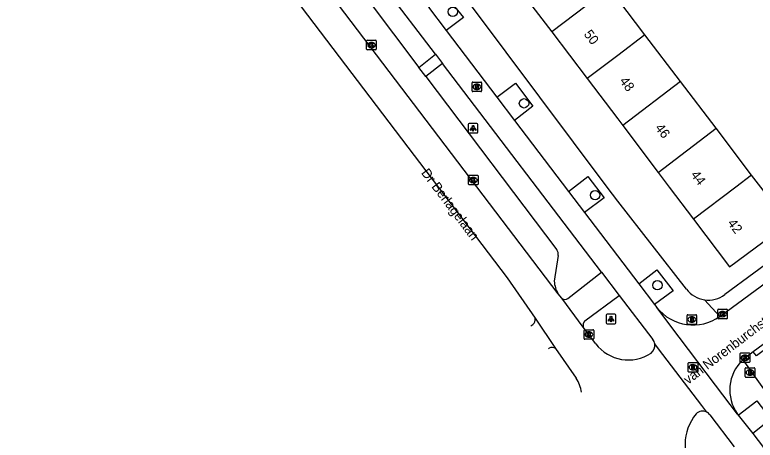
# Model space of a CAD drawing. Extents: x 160037 to 160839, y 385326 to 386441.
# Drawn here: x 160437.1 to 160514.3, y 385473.6 to 385518 of the extents above; entities that cross this region are included whole.
import ezdxf

# ---------------------------------------------------------------- set-up
doc = ezdxf.new("R2010")
doc.units = 0
for name, color, linetype in [('IMGEO_Boom', 7, 'Continuous'), ('IMGEO_Brandkraan', 7, 'Continuous'), ('IMGEO_Fietspad_gesloten', 7, 'Continuous'), ('IMGEO_Kolk', 7, 'Continuous'), ('IMGEO_Lichtpunt', 7, 'Continuous'), ('IMGEO_Openbare_ruimte_label', 7, 'Continuous'), ('IMGEO_Pand', 7, 'Continuous'), ('IMGEO_Pand_nummerreeks', 7, 'Continuous'), ('IMGEO_Parkeervlak_open', 7, 'Continuous'), ('IMGEO_Rijbaan_lokaal_gesloten', 7, 'Continuous'), ('IMGEO_Rijbaan_lokaal_open', 7, 'Continuous'), ('IMGEO_Rioolput', 7, 'Continuous'), ('IMGEO_Voetpad_open', 7, 'Continuous')]:
    doc.layers.add(name, color=color, linetype=linetype)

msp = doc.modelspace()

# ---------------------------------------------------------------- linework, layer by layer
at = {"layer": 'IMGEO_Boom'}
for centre in [(160482.784, 385518.283), (160490.213, 385508.728), (160497.623, 385499.153), (160504.126, 385489.766)]:
    msp.add_circle(centre, 0.489, dxfattribs=at)
at = {"layer": 'IMGEO_Brandkraan'}
for p, q in [((160507.222, 385485.759), (160507.222, 385486.611)), ((160507.297, 385486.685), (160508.149, 385486.685)), ((160507.71, 385486.465), (160507.735, 385486.465)), ((160508.223, 385486.611), (160508.223, 385485.759)), ((160508.149, 385485.685), (160507.297, 385485.685)), ((160507.733, 385485.905), (160507.708, 385485.905)), ((160513.294, 385480.232), (160513.294, 385481.084)), ((160513.369, 385481.158), (160514.221, 385481.158)), ((160513.782, 385480.938), (160513.807, 385480.938)), ((160514.295, 385481.084), (160514.295, 385480.232)), ((160514.221, 385480.158), (160513.369, 385480.158)), ((160513.805, 385480.378), (160513.78, 385480.378))]:
    msp.add_line(p, q, dxfattribs=at)
for points in [[(160507.222, 385485.759), (160507.222, 385486.611)], [(160507.297, 385486.685), (160508.149, 385486.685)], [(160507.57, 385486.385), (160507.57, 385485.985), (160507.783, 385485.985)], [(160507.801, 385486.385), (160507.57, 385486.385)], [(160507.749, 385486.304), (160507.695, 385486.304), (160507.695, 385486.228)], [(160507.695, 385486.228), (160507.748, 385486.228)], [(160507.757, 385486.152), (160507.695, 385486.152), (160507.695, 385486.071)], [(160507.695, 385486.071), (160507.757, 385486.071)], [(160508.223, 385486.611), (160508.223, 385485.759)], [(160508.149, 385485.685), (160507.297, 385485.685)], [(160513.294, 385480.232), (160513.294, 385481.084)], [(160513.369, 385481.158), (160514.221, 385481.158)], [(160513.642, 385480.858), (160513.642, 385480.458), (160513.855, 385480.458)], [(160513.873, 385480.858), (160513.642, 385480.858)], [(160513.821, 385480.777), (160513.767, 385480.777), (160513.767, 385480.701)], [(160513.767, 385480.701), (160513.82, 385480.701)], [(160513.829, 385480.625), (160513.767, 385480.625), (160513.767, 385480.544)], [(160514.295, 385481.084), (160514.295, 385480.232)], [(160514.221, 385480.158), (160513.369, 385480.158)], [(160513.767, 385480.544), (160513.829, 385480.544)]]:
    msp.add_lwpolyline(points, dxfattribs=at)
for centre, radius, start, end in [((160507.299, 385486.609), 0.0765, 91.55205, 178.44795), ((160507.299, 385486.609), 0.0765, 91.55205, 178.44795), ((160507.75, 385486.266), 0.0379, 267.82845, 90.93552), ((160507.758, 385486.111), 0.0404, 269.87594, 90.50774), ((160507.789, 385486.236), 0.251, 268.66757, 293.53466), ((160507.805, 385486.24), 0.145, 59.4692, 91.53667), ((160507.83, 385486.287), 0.0922, 285.51372, 58.15012), ((160507.835, 385486.095), 0.105, 301.31148, 78.98903), ((160508.147, 385486.609), 0.0765, 1.55205, 88.44795), ((160508.147, 385486.609), 0.0765, 1.55205, 88.44795), ((160507.299, 385485.761), 0.0765, 181.55205, 268.44795), ((160507.299, 385485.761), 0.0765, 181.55205, 268.44795), ((160508.147, 385485.761), 0.0765, 271.55205, 358.44795), ((160508.147, 385485.761), 0.0765, 271.55205, 358.44795), ((160513.371, 385481.082), 0.0765, 91.55205, 178.44795), ((160513.371, 385481.082), 0.0765, 91.55205, 178.44795), ((160513.822, 385480.739), 0.0379, 267.82845, 90.93552), ((160513.83, 385480.584), 0.0404, 269.87594, 90.50774), ((160513.877, 385480.713), 0.145, 59.4692, 91.53667), ((160513.902, 385480.76), 0.0922, 285.51372, 58.15012), ((160513.907, 385480.568), 0.105, 301.31148, 78.98903), ((160514.219, 385481.082), 0.0765, 1.55205, 88.44795), ((160514.219, 385481.082), 0.0765, 1.55205, 88.44795), ((160513.371, 385480.234), 0.0765, 181.55205, 268.44795), ((160513.371, 385480.234), 0.0765, 181.55205, 268.44795), ((160513.861, 385480.709), 0.251, 268.66757, 293.53466), ((160514.219, 385480.234), 0.0765, 271.55205, 358.44795), ((160514.219, 385480.234), 0.0765, 271.55205, 358.44795)]:
    msp.add_arc(centre, radius, start, end, dxfattribs=at)
for centre, major_axis, ratio, start_param, end_param in [((160507.709, 385486.185), (-0.387, 0.002), 0.722429, 4.712389, 7.853982), ((160507.734, 385486.185), (-0.39, 0.002), 0.717154, 1.570796, 4.712389), ((160513.781, 385480.658), (-0.387, 0.002), 0.722429, 4.712389, 7.853982), ((160513.806, 385480.658), (-0.39, 0.002), 0.717154, 1.570796, 4.712389)]:
    msp.add_ellipse(centre, major_axis=major_axis, ratio=ratio, start_param=start_param, end_param=end_param, dxfattribs=at)
at = {"layer": 'IMGEO_Fietspad_gesloten'}
for points in [[(160480.979, 385513.841), (160475.646, 385520.856)], [(160480.253, 385518.738), (160482.095, 385516.317)], [(160482.095, 385516.317), (160487.374, 385509.376)], [(160480.979, 385513.841), (160481.709, 385512.882)], [(160498.314, 385491.117), (160481.709, 385512.882)], [(160487.374, 385509.376), (160489.228, 385506.939)], [(160489.228, 385506.939), (160494.863, 385499.532)], [(160494.863, 385499.532), (160496.522, 385497.353)], [(160496.522, 385497.353), (160502.182, 385489.92)], [(160498.314, 385491.117), (160500.146, 385488.707)], [(160502.182, 385489.92), (160503.837, 385487.746)], [(160500.146, 385488.707), (160503.656, 385484.09)], [(160503.837, 385487.746), (160504.07, 385487.439)], [(160509.6, 385476.248), (160512.138, 385472.917)], [(160512.497, 385476.319), (160512.568, 385476.229)], [(160512.568, 385476.229), (160514.087, 385474.299)], [(160514.087, 385474.299), (160520.659, 385465.671)]]:
    msp.add_lwpolyline(points, dxfattribs=at)
for centre, radius, start, end in [((160502.88, 385483.485), 0.984, 10.00816, 37.94131), ((160508.852, 385475.717), 0.917, 35.37149, 62.82627)]:
    msp.add_arc(centre, radius, start, end, dxfattribs=at)
at = {"layer": 'IMGEO_Kolk'}
for p, q in [((160473.791, 385514.376), (160473.791, 385515.228)), ((160473.866, 385515.302), (160474.718, 385515.302)), ((160474.279, 385515.082), (160474.304, 385515.082)), ((160474.792, 385515.228), (160474.792, 385514.376)), ((160474.718, 385514.302), (160473.866, 385514.302)), ((160474.302, 385514.522), (160474.277, 385514.522)), ((160484.42, 385500.301), (160484.42, 385501.153)), ((160484.495, 385501.227), (160485.347, 385501.227)), ((160484.908, 385501.007), (160484.933, 385501.007)), ((160485.421, 385501.153), (160485.421, 385500.301)), ((160485.347, 385500.227), (160484.495, 385500.227)), ((160484.931, 385500.447), (160484.906, 385500.447)), ((160510.425, 385486.334), (160510.425, 385487.186)), ((160510.5, 385487.26), (160511.352, 385487.26)), ((160510.913, 385487.04), (160510.938, 385487.04)), ((160511.426, 385487.186), (160511.426, 385486.334)), ((160511.352, 385486.26), (160510.5, 385486.26)), ((160510.936, 385486.48), (160510.911, 385486.48)), ((160496.479, 385484.199), (160496.479, 385485.051)), ((160496.554, 385485.125), (160497.406, 385485.125)), ((160496.967, 385484.905), (160496.992, 385484.905)), ((160497.48, 385485.051), (160497.48, 385484.199)), ((160497.406, 385484.125), (160496.554, 385484.125)), ((160496.99, 385484.345), (160496.965, 385484.345)), ((160512.769, 385481.777), (160512.769, 385482.629)), ((160512.844, 385482.703), (160513.696, 385482.703)), ((160513.257, 385482.483), (160513.282, 385482.483)), ((160513.77, 385482.629), (160513.77, 385481.777)), ((160513.696, 385481.703), (160512.844, 385481.703)), ((160513.28, 385481.923), (160513.255, 385481.923))]:
    msp.add_line(p, q, dxfattribs=at)
for points in [[(160473.791, 385514.376), (160473.791, 385515.228)], [(160473.866, 385515.302), (160474.718, 385515.302)], [(160474.112, 385515.002), (160474.235, 385515.002), (160474.235, 385514.851), (160474.365, 385515.002), (160474.529, 385515.002), (160474.383, 385514.851), (160474.536, 385514.602), (160474.384, 385514.602), (160474.299, 385514.766), (160474.235, 385514.699), (160474.235, 385514.602), (160474.112, 385514.602), (160474.112, 385515.002)], [(160474.792, 385515.228), (160474.792, 385514.376)], [(160474.718, 385514.302), (160473.866, 385514.302)], [(160484.42, 385500.301), (160484.42, 385501.153)], [(160484.495, 385501.227), (160485.347, 385501.227)], [(160484.741, 385500.927), (160484.864, 385500.927), (160484.864, 385500.776), (160484.994, 385500.927), (160485.158, 385500.927), (160485.012, 385500.776), (160485.165, 385500.527), (160485.013, 385500.527), (160484.928, 385500.691), (160484.864, 385500.624), (160484.864, 385500.527), (160484.741, 385500.527), (160484.741, 385500.927)], [(160485.421, 385501.153), (160485.421, 385500.301)], [(160485.347, 385500.227), (160484.495, 385500.227)], [(160510.425, 385486.334), (160510.425, 385487.186)], [(160510.5, 385487.26), (160511.352, 385487.26)], [(160510.746, 385486.96), (160510.869, 385486.96), (160510.869, 385486.809), (160510.999, 385486.96), (160511.163, 385486.96), (160511.017, 385486.809), (160511.17, 385486.56), (160511.018, 385486.56), (160510.933, 385486.724), (160510.869, 385486.657), (160510.869, 385486.56), (160510.746, 385486.56), (160510.746, 385486.96)], [(160511.426, 385487.186), (160511.426, 385486.334)], [(160511.352, 385486.26), (160510.5, 385486.26)], [(160496.479, 385484.199), (160496.479, 385485.051)], [(160496.554, 385485.125), (160497.406, 385485.125)], [(160496.8, 385484.825), (160496.923, 385484.825), (160496.923, 385484.674), (160497.053, 385484.825), (160497.217, 385484.825), (160497.071, 385484.674), (160497.224, 385484.425), (160497.072, 385484.425), (160496.987, 385484.589), (160496.923, 385484.522), (160496.923, 385484.425), (160496.8, 385484.425), (160496.8, 385484.825)], [(160497.48, 385485.051), (160497.48, 385484.199)], [(160497.406, 385484.125), (160496.554, 385484.125)], [(160512.769, 385481.777), (160512.769, 385482.629)], [(160512.844, 385482.703), (160513.696, 385482.703)], [(160513.09, 385482.403), (160513.213, 385482.403), (160513.213, 385482.252), (160513.343, 385482.403), (160513.507, 385482.403), (160513.361, 385482.252), (160513.514, 385482.003), (160513.362, 385482.003), (160513.277, 385482.167), (160513.213, 385482.1), (160513.213, 385482.003), (160513.09, 385482.003), (160513.09, 385482.403)], [(160513.77, 385482.629), (160513.77, 385481.777)], [(160513.696, 385481.703), (160512.844, 385481.703)]]:
    msp.add_lwpolyline(points, dxfattribs=at)
for centre, start, end in [((160473.868, 385515.226), 91.55205, 178.44795), ((160473.868, 385515.226), 91.55205, 178.44795), ((160474.716, 385515.226), 1.55205, 88.44795), ((160474.716, 385515.226), 1.55205, 88.44795), ((160473.868, 385514.378), 181.55205, 268.44795), ((160473.868, 385514.378), 181.55205, 268.44795), ((160474.716, 385514.378), 271.55205, 358.44795), ((160474.716, 385514.378), 271.55205, 358.44795), ((160484.497, 385501.151), 91.55205, 178.44795), ((160484.497, 385501.151), 91.55205, 178.44795), ((160485.345, 385501.151), 1.55205, 88.44795), ((160485.345, 385501.151), 1.55205, 88.44795), ((160484.497, 385500.303), 181.55205, 268.44795), ((160484.497, 385500.303), 181.55205, 268.44795), ((160485.345, 385500.303), 271.55205, 358.44795), ((160485.345, 385500.303), 271.55205, 358.44795), ((160510.502, 385487.184), 91.55205, 178.44795), ((160510.502, 385487.184), 91.55205, 178.44795), ((160511.35, 385487.184), 1.55205, 88.44795), ((160511.35, 385487.184), 1.55205, 88.44795), ((160510.502, 385486.336), 181.55205, 268.44795), ((160510.502, 385486.336), 181.55205, 268.44795), ((160511.35, 385486.336), 271.55205, 358.44795), ((160511.35, 385486.336), 271.55205, 358.44795), ((160496.556, 385485.049), 91.55205, 178.44795), ((160496.556, 385485.049), 91.55205, 178.44795), ((160497.404, 385485.049), 1.55205, 88.44795), ((160497.404, 385485.049), 1.55205, 88.44795), ((160496.556, 385484.201), 181.55205, 268.44795), ((160496.556, 385484.201), 181.55205, 268.44795), ((160497.404, 385484.201), 271.55205, 358.44795), ((160497.404, 385484.201), 271.55205, 358.44795), ((160512.846, 385482.627), 91.55205, 178.44795), ((160512.846, 385482.627), 91.55205, 178.44795), ((160513.694, 385482.627), 1.55205, 88.44795), ((160513.694, 385482.627), 1.55205, 88.44795), ((160512.846, 385481.779), 181.55205, 268.44795), ((160512.846, 385481.779), 181.55205, 268.44795), ((160513.694, 385481.779), 271.55205, 358.44795), ((160513.694, 385481.779), 271.55205, 358.44795)]:
    msp.add_arc(centre, 0.0765, start, end, dxfattribs=at)
for centre, major_axis, ratio, start_param, end_param in [((160474.278, 385514.802), (-0.387, 0.002), 0.722429, 4.712389, 7.853982), ((160474.303, 385514.802), (-0.39, 0.002), 0.717154, 1.570796, 4.712389), ((160484.907, 385500.727), (-0.387, 0.002), 0.722429, 4.712389, 7.853982), ((160484.932, 385500.727), (-0.39, 0.002), 0.717154, 1.570796, 4.712389), ((160510.912, 385486.76), (-0.387, 0.002), 0.722429, 4.712389, 7.853982), ((160510.937, 385486.76), (-0.39, 0.002), 0.717154, 1.570796, 4.712389), ((160496.966, 385484.625), (-0.387, 0.002), 0.722429, 4.712389, 7.853982), ((160496.991, 385484.625), (-0.39, 0.002), 0.717154, 1.570796, 4.712389), ((160513.256, 385482.203), (-0.387, 0.002), 0.722429, 4.712389, 7.853982), ((160513.281, 385482.203), (-0.39, 0.002), 0.717154, 1.570796, 4.712389)]:
    msp.add_ellipse(centre, major_axis=major_axis, ratio=ratio, start_param=start_param, end_param=end_param, dxfattribs=at)
at = {"layer": 'IMGEO_Lichtpunt'}
for p, q in [((160484.397, 385506.537), (160484.397, 385505.73)), ((160484.397, 385506.537), (160484.397, 385505.73)), ((160485.299, 385506.632), (160484.491, 385506.632)), ((160485.299, 385506.632), (160484.491, 385506.632)), ((160485.393, 385505.73), (160485.393, 385506.537)), ((160485.393, 385505.73), (160485.393, 385506.537)), ((160484.491, 385505.636), (160485.299, 385505.636)), ((160484.491, 385505.636), (160485.299, 385505.636)), ((160498.789, 385486.641), (160498.789, 385485.834)), ((160498.789, 385486.641), (160498.789, 385485.834)), ((160499.691, 385486.736), (160498.883, 385486.736)), ((160499.691, 385486.736), (160498.883, 385486.736)), ((160499.785, 385485.834), (160499.785, 385486.641)), ((160499.785, 385485.834), (160499.785, 385486.641)), ((160498.883, 385485.74), (160499.691, 385485.74)), ((160498.883, 385485.74), (160499.691, 385485.74))]:
    msp.add_line(p, q, dxfattribs=at)
for points in [[(160484.771, 385506.201), (160484.81, 385506.173), (160484.622, 385505.911), (160484.584, 385505.938), (160484.771, 385506.201)], [(160484.873, 385506.153), (160484.92, 385506.153), (160484.92, 385505.831), (160484.873, 385505.831), (160484.873, 385506.153)], [(160484.983, 385506.173), (160485.021, 385506.2), (160485.208, 385505.938), (160485.169, 385505.91), (160484.983, 385506.173)], [(160499.163, 385486.305), (160499.202, 385486.277), (160499.014, 385486.015), (160498.976, 385486.042), (160499.163, 385486.305)], [(160499.265, 385486.257), (160499.312, 385486.257), (160499.312, 385485.935), (160499.265, 385485.935), (160499.265, 385486.257)], [(160499.375, 385486.277), (160499.413, 385486.304), (160499.6, 385486.042), (160499.561, 385486.014), (160499.375, 385486.277)]]:
    msp.add_lwpolyline(points, dxfattribs=at)
for centre in [(160484.896, 385506.335), (160499.288, 385486.439)]:
    msp.add_circle(centre, 0.0994, dxfattribs=at)
for centre, start, end in [((160484.491, 385506.537), 90, 180), ((160484.491, 385506.537), 90, 180), ((160485.299, 385506.537), 0, 90), ((160485.299, 385506.537), 0, 90), ((160484.491, 385505.73), 180, 270), ((160484.491, 385505.73), 180, 270), ((160485.299, 385505.73), 270, 0), ((160485.299, 385505.73), 270, 360), ((160498.883, 385486.641), 90, 180), ((160498.883, 385486.641), 90, 180), ((160499.691, 385486.641), 0, 90), ((160499.691, 385486.641), 0, 90), ((160498.883, 385485.834), 180, 270), ((160498.883, 385485.834), 180, 270), ((160499.691, 385485.834), 270, 0), ((160499.691, 385485.834), 270, 360)]:
    msp.add_arc(centre, 0.0946, start, end, dxfattribs=at)
at = {"layer": 'IMGEO_Pand'}
for points in [[(160489.386, 385521.057), (160493.1, 385516.18)], [(160499.121, 385520.763), (160493.1, 385516.18)], [(160502.832, 385515.885), (160500, 385519.609), (160499.121, 385520.763)], [(160493.1, 385516.18), (160496.814, 385511.303)], [(160502.832, 385515.885), (160500, 385513.729), (160496.814, 385511.303)], [(160506.542, 385511.006), (160502.832, 385515.885)], [(160496.814, 385511.303), (160500, 385507.12), (160500.527, 385506.427)], [(160506.542, 385511.006), (160500.527, 385506.427)], [(160510.253, 385506.126), (160506.542, 385511.006)], [(160500.527, 385506.427), (160504.218, 385501.531)], [(160504.218, 385501.531), (160510.253, 385506.126)], [(160513.959, 385501.244), (160510.253, 385506.126)], [(160504.218, 385501.531), (160505.373, 385500), (160507.91, 385496.639)], [(160513.959, 385501.244), (160512.325, 385500), (160507.91, 385496.639)], [(160517.78, 385496.227), (160514.911, 385500), (160513.959, 385501.244)], [(160507.91, 385496.639), (160511.658, 385491.672), (160517.017, 385495.659)]]:
    msp.add_lwpolyline(points, dxfattribs=at)
at = {"layer": 'IMGEO_Parkeervlak_open'}
for points in [[(160473.935, 385519.469), (160479.249, 385512.479)], [(160479.952, 385511.535), (160493.643, 385493.449)], [(160493.791, 385492.858), (160493.367, 385490.171)]]:
    msp.add_lwpolyline(points, dxfattribs=at)
for centre, radius, start, end in [((160492.851, 385492.937), 0.943, 355.20835, 32.90976), ((160496.23, 385490.354), 2.869, 183.65059, 211.23237)]:
    msp.add_arc(centre, radius, start, end, dxfattribs=at)
at = {"layer": 'IMGEO_Rijbaan_lokaal_gesloten'}
for points in [[(160437.083, 385558.104), (160488.452, 385490.527), (160491.361, 385486.313)], [(160493.777, 385488.866), (160442.763, 385555.984)], [(160494.164, 385488.4), (160493.777, 385488.866)], [(160496.401, 385485.402), (160494.164, 385488.4)], [(160491.361, 385486.313), (160493.496, 385483.159)], [(160497.695, 385483.664), (160496.401, 385485.402)], [(160493.496, 385483.159), (160495.64, 385480.062)], [(160509.271, 385476.533), (160508.756, 385477.21), (160504.249, 385483.131), (160503.849, 385483.656)]]:
    msp.add_lwpolyline(points, dxfattribs=at)
for centre, radius, start, end in [((160501.098, 385486.231), 4.263, 217.02479, 303.73837), ((160502.868, 385483.483), 0.996, 306.89857, 10.00872), ((160493.195, 385478.28), 3.025, 6.18959, 36.09098), ((160493.177, 385478.276), 3.044, 6.20379, 6.22631), ((160511.975, 385473.157), 4.962, 140.05605, 217.88509), ((160508.847, 385475.711), 0.925, 62.70503, 136.89466)]:
    msp.add_arc(centre, radius, start, end, dxfattribs=at)
at = {"layer": 'IMGEO_Rijbaan_lokaal_open'}
for points in [[(160510.643, 385486.515), (160518.004, 385491.908)], [(160512.497, 385476.319), (160510.2, 385479.35), (160506.407, 385484.356), (160504.07, 385487.439)], [(160516.883, 385484.848), (160514.132, 385482.834)], [(160514.132, 385482.834), (160513.032, 385481.987)]]:
    msp.add_lwpolyline(points, dxfattribs=at)
for centre, radius, start, end in [((160507.847, 385490.463), 4.838, 218.6839, 305.31225), ((160516.001, 385478.848), 4.321, 133.39689, 215.81882)]:
    msp.add_arc(centre, radius, start, end, dxfattribs=at)
at = {"layer": 'IMGEO_Rioolput'}
for p, q in [((160484.791, 385510.023), (160484.791, 385510.875)), ((160484.866, 385510.949), (160485.718, 385510.949)), ((160485.279, 385510.729), (160485.304, 385510.729)), ((160485.792, 385510.875), (160485.792, 385510.023)), ((160485.718, 385509.949), (160484.866, 385509.949)), ((160485.302, 385510.169), (160485.277, 385510.169)), ((160507.348, 385480.779), (160507.348, 385481.631)), ((160507.423, 385481.705), (160508.275, 385481.705)), ((160507.836, 385481.485), (160507.861, 385481.485)), ((160508.349, 385481.631), (160508.349, 385480.779)), ((160508.275, 385480.705), (160507.423, 385480.705)), ((160507.859, 385480.925), (160507.834, 385480.925))]:
    msp.add_line(p, q, dxfattribs=at)
for points in [[(160484.791, 385510.023), (160484.791, 385510.875)], [(160484.866, 385510.949), (160485.718, 385510.949)], [(160485.792, 385510.875), (160485.792, 385510.023)], [(160485.718, 385509.949), (160484.866, 385509.949)], [(160485.38, 385510.647), (160485.128, 385510.649), (160485.128, 385510.249)], [(160485.128, 385510.249), (160485.252, 385510.249), (160485.252, 385510.411), (160485.263, 385510.411)], [(160485.306, 385510.568), (160485.252, 385510.568), (160485.252, 385510.487)], [(160485.252, 385510.487), (160485.304, 385510.487)], [(160485.31, 385510.382), (160485.381, 385510.249), (160485.521, 385510.249), (160485.456, 385510.375)], [(160507.348, 385480.779), (160507.348, 385481.631)], [(160507.423, 385481.705), (160508.275, 385481.705)], [(160507.937, 385481.403), (160507.685, 385481.405), (160507.685, 385481.005)], [(160508.349, 385481.631), (160508.349, 385480.779)], [(160508.275, 385480.705), (160507.423, 385480.705)], [(160507.685, 385481.005), (160507.809, 385481.005), (160507.809, 385481.167), (160507.82, 385481.167)], [(160507.863, 385481.324), (160507.809, 385481.324), (160507.809, 385481.243)], [(160507.809, 385481.243), (160507.861, 385481.243)], [(160507.867, 385481.138), (160507.938, 385481.005), (160508.078, 385481.005), (160508.013, 385481.131)]]:
    msp.add_lwpolyline(points, dxfattribs=at)
for centre, radius, start, end in [((160484.868, 385510.873), 0.0765, 91.55205, 178.44795), ((160484.868, 385510.873), 0.0765, 91.55205, 178.44795), ((160485.716, 385510.873), 0.0765, 1.55205, 88.44795), ((160485.716, 385510.873), 0.0765, 1.55205, 88.44795), ((160484.868, 385510.025), 0.0765, 181.55205, 268.44795), ((160484.868, 385510.025), 0.0765, 181.55205, 268.44795), ((160485.262, 385510.358), 0.0533, 26.02933, 88.69889), ((160485.288, 385510.676), 0.19, 274.7715, 282.96867), ((160485.312, 385510.472), 0.0964, 77.00612, 93.18647), ((160485.326, 385510.529), 0.0378, 276.66336, 79.67722), ((160485.379, 385510.537), 0.109, 350.36119, 89.41601), ((160485.377, 385510.537), 0.112, 277.58423, 350.98172), ((160485.361, 385510.322), 0.108, 29.51342, 73.79051), ((160485.716, 385510.025), 0.0765, 271.55205, 358.44795), ((160485.716, 385510.025), 0.0765, 271.55205, 358.44795), ((160507.425, 385481.629), 0.0765, 91.55205, 178.44795), ((160507.425, 385481.629), 0.0765, 91.55205, 178.44795), ((160507.936, 385481.293), 0.109, 350.36119, 89.41601), ((160508.273, 385481.629), 0.0765, 1.55205, 88.44795), ((160508.273, 385481.629), 0.0765, 1.55205, 88.44795), ((160507.425, 385480.781), 0.0765, 181.55205, 268.44795), ((160507.425, 385480.781), 0.0765, 181.55205, 268.44795), ((160507.819, 385481.114), 0.0533, 26.02933, 88.69889), ((160507.845, 385481.432), 0.19, 274.7715, 282.96867), ((160507.869, 385481.228), 0.0964, 77.00612, 93.18647), ((160507.883, 385481.285), 0.0378, 276.66336, 79.67722), ((160507.934, 385481.293), 0.112, 277.58423, 350.98172), ((160507.918, 385481.078), 0.108, 29.51342, 73.79051), ((160508.273, 385480.781), 0.0765, 271.55205, 358.44795), ((160508.273, 385480.781), 0.0765, 271.55205, 358.44795)]:
    msp.add_arc(centre, radius, start, end, dxfattribs=at)
for centre, major_axis, ratio, start_param, end_param in [((160485.278, 385510.449), (-0.387, 0.002), 0.722429, 4.712389, 7.853982), ((160485.303, 385510.449), (-0.39, 0.002), 0.717154, 1.570796, 4.712389), ((160507.835, 385481.205), (-0.387, 0.002), 0.722429, 4.712389, 7.853982), ((160507.86, 385481.205), (-0.39, 0.002), 0.717154, 1.570796, 4.712389)]:
    msp.add_ellipse(centre, major_axis=major_axis, ratio=ratio, start_param=start_param, end_param=end_param, dxfattribs=at)
at = {"layer": 'IMGEO_Voetpad_open'}
for points in [[(160507.161, 385489.347), (160500, 385498.52), (160498.893, 385500), (160484.853, 385518.765), (160461.114, 385550.049), (160445.996, 385569.716)], [(160480.253, 385518.738), (160482.037, 385520.018), (160483.893, 385517.672), (160482.095, 385516.317)], [(160479.249, 385512.479), (160480.979, 385513.841)], [(160479.952, 385511.535), (160479.249, 385512.479)], [(160481.709, 385512.882), (160479.952, 385511.535)], [(160487.374, 385509.376), (160489.341, 385510.84), (160491.144, 385508.425), (160489.228, 385506.939)], [(160494.863, 385499.532), (160496.875, 385501.088), (160498.592, 385498.88), (160496.522, 385497.353)], [(160517.221, 385493.247), (160511.168, 385488.78)], [(160494.792, 385488.368), (160498.314, 385491.117)], [(160502.182, 385489.92), (160504.086, 385491.363), (160505.759, 385489.192), (160503.837, 385487.746)], [(160496.561, 385486.059), (160500.146, 385488.707)], [(160509.049, 385488.244), (160510.643, 385486.515)], [(160490.928, 385485.527), (160490.928, 385485.527), (160491.125, 385485.676)], [(160516.883, 385484.848), (160517.195, 385484.447), (160514.459, 385482.396), (160514.132, 385482.834)], [(160492.85, 385483.203), (160492.753, 385483.132), (160492.753, 385483.132)], [(160513.032, 385481.987), (160515.955, 385477.889), (160516.015, 385477.824)], [(160512.568, 385476.229), (160514.508, 385477.72), (160515.95, 385475.782), (160514.087, 385474.299)]]:
    msp.add_lwpolyline(points, dxfattribs=at)
for centre, radius, start, end in [((160509.455, 385491.107), 2.892, 217.49035, 261.92133), ((160494.502, 385488.855), 0.567, 233.41413, 300.75185), ((160509.452, 385491.107), 2.891, 261.984, 306.40637), ((160490.85, 385486.14), 0.539, 300.64082, 18.70119), ((160497.009, 385485.602), 0.64, 134.40528, 198.22096), ((160493.137, 385482.653), 0.62, 54.63929, 117.56775)]:
    msp.add_arc(centre, radius, start, end, dxfattribs=at)

# ---------------------------------------------------------------- texts
at = {"layer": 'IMGEO_Openbare_ruimte_label'}
for s, rotation, p in [('Dr Berlagelaan', 306.9959, (160479.437, 385501.464)), ('van Norenburchstraat', 37.15637, (160507.328, 385479.385))]:
    msp.add_text(s, height=1, rotation=rotation, dxfattribs=at).set_placement(p)
at = {"layer": 'IMGEO_Pand_nummerreeks'}
for s, rotation, p in [('50', 307.25729, (160496.404, 385515.928)), ('48', 307.25729, (160500.122, 385511.04)), ('46', 307.25729, (160503.838, 385506.154)), ('44', 307.25729, (160507.556, 385501.265)), ('42', 306.88341, (160511.394, 385496.223))]:
    msp.add_text(s, height=1, rotation=rotation, dxfattribs=at).set_placement(p)

doc.saveas('drawing.dxf')
